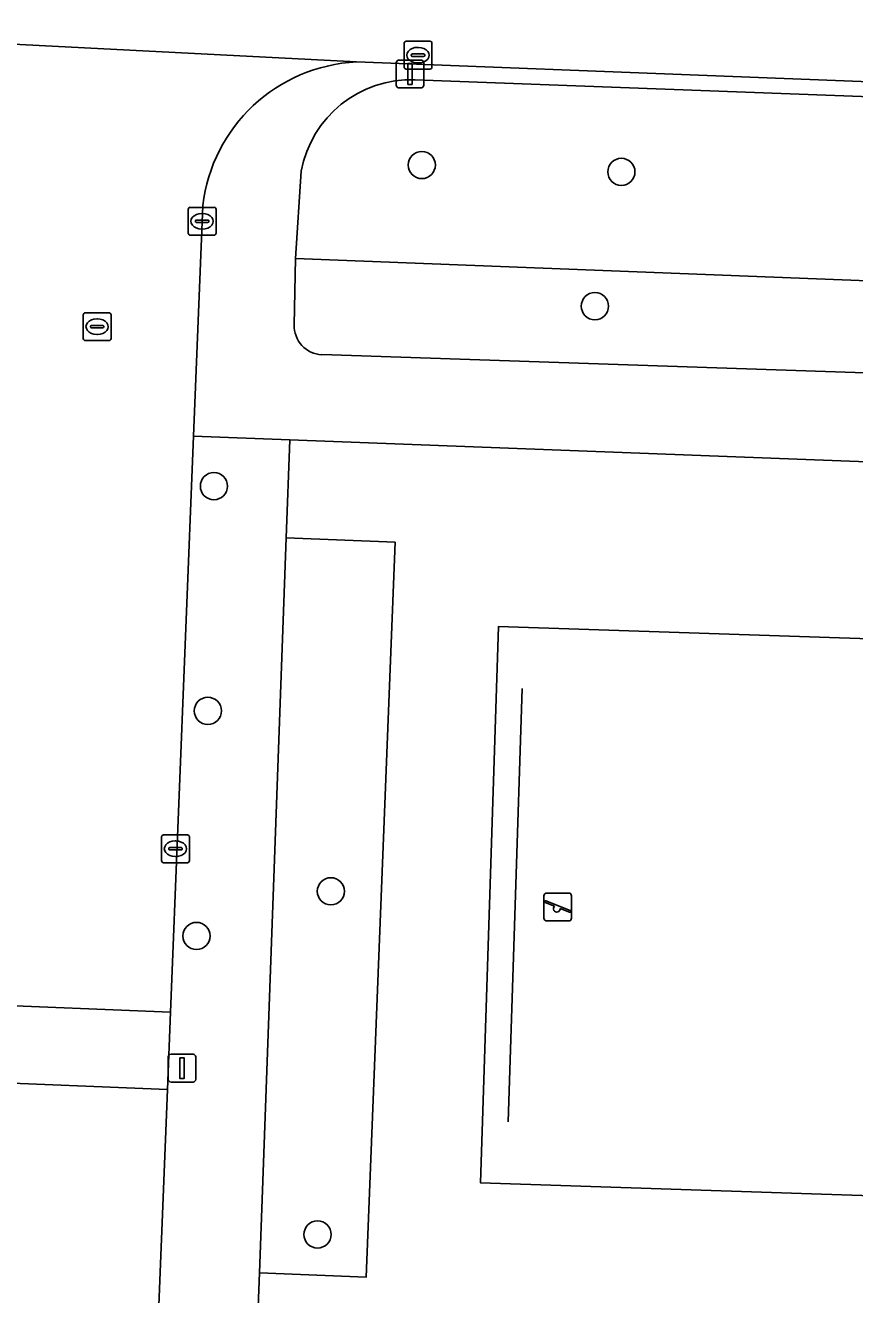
# Model space of a CAD drawing. Extents: x 161354 to 162026, y 386504 to 387460.
# Drawn here: x 161609.4 to 161639.19, y 386601.44 to 386647.05 of the extents above; entities that cross this region are included whole.
import ezdxf

# ---------------------------------------------------------------- set-up
doc = ezdxf.new("R2010")
doc.units = 0
for name, color, linetype in [('IMGEO_Boom', 7, 'Continuous'), ('IMGEO_Groenvoorziening', 7, 'Continuous'), ('IMGEO_Hek', 7, 'Continuous'), ('IMGEO_Kolk', 7, 'Continuous'), ('IMGEO_Lichtmast', 7, 'Continuous'), ('IMGEO_Rijbaan_lokaal_open', 7, 'Continuous'), ('IMGEO_Rioolput', 7, 'Continuous'), ('IMGEO_Speelvoorziening', 7, 'Continuous'), ('IMGEO_Voetpad_open', 7, 'Continuous')]:
    doc.layers.add(name, color=color, linetype=linetype)

msp = doc.modelspace()

# ---------------------------------------------------------------- linework, layer by layer
at = {"layer": 'IMGEO_Boom'}
for centre in [(161623.638, 386642.037), (161630.807, 386641.789), (161629.858, 386636.965), (161616.172, 386630.498), (161615.954, 386622.421), (161620.373, 386615.937), (161615.546, 386614.332), (161619.894, 386603.606)]:
    msp.add_circle(centre, 0.489, dxfattribs=at)
at = {"layer": 'IMGEO_Groenvoorziening'}
for points in [[(161660.604, 386643.713), (161623.404, 386645.101)], [(161619.305, 386641.815), (161619.096, 386638.674), (161663.903, 386636.923), (161663.954, 386639.38), (161663.79, 386640.174)], [(161663.903, 386636.923), (161619.096, 386638.674), (161619.058, 386636.289)], [(161620.045, 386635.222), (161662.975, 386633.782)], [(161659.168, 386627.152), (161663.457, 386626.977), (161663.514, 386630.456), (161618.901, 386632.159), (161618.768, 386628.64), (161622.68, 386628.482), (161621.638, 386602.067), (161617.807, 386602.229), (161617.558, 386595.822)]]:
    msp.add_lwpolyline(points, dxfattribs=at)
for points in [[(161622.68, 386628.482), (161618.768, 386628.64), (161617.807, 386602.229), (161621.638, 386602.067)], [(161658.113, 386624.4), (161626.391, 386625.451), (161625.746, 386605.462), (161657.468, 386604.41)], [(161657.468, 386604.41), (161625.746, 386605.462), (161626.391, 386625.451), (161658.113, 386624.4)]]:
    msp.add_lwpolyline(points, close=True, dxfattribs=at)
for centre, radius, start, end in [((161623.265, 386641.075), 4.028, 88.0202, 169.4152), ((161620.084, 386636.248), 1.027, 177.7106, 267.8285)]:
    msp.add_arc(centre, radius, start, end, dxfattribs=at)
at = {"layer": 'IMGEO_Hek'}
msp.add_lwpolyline([(161626.744, 386607.653), (161627.247, 386623.23)], dxfattribs=at)
at = {"layer": 'IMGEO_Kolk'}
for p, q in [((161623.003, 386645.558), (161623.003, 386646.41)), ((161623.078, 386646.484), (161623.93, 386646.484)), ((161623.491, 386646.264), (161623.516, 386646.264)), ((161624.004, 386646.41), (161624.004, 386645.558)), ((161623.262, 386645.978), (161623.262, 386645.99)), ((161623.7, 386645.941), (161623.302, 386645.941)), ((161623.305, 386646.027), (161623.703, 386646.027)), ((161623.514, 386645.704), (161623.489, 386645.704)), ((161623.746, 386645.99), (161623.746, 386645.978)), ((161623.93, 386645.484), (161623.078, 386645.484)), ((161615.245, 386639.59), (161615.245, 386640.442)), ((161615.32, 386640.516), (161616.172, 386640.516)), ((161615.733, 386640.296), (161615.758, 386640.296)), ((161616.246, 386640.442), (161616.246, 386639.59)), ((161615.504, 386640.01), (161615.504, 386640.022)), ((161615.942, 386639.973), (161615.544, 386639.973)), ((161615.547, 386640.059), (161615.945, 386640.059)), ((161615.756, 386639.736), (161615.731, 386639.736)), ((161615.988, 386640.022), (161615.988, 386640.01)), ((161616.172, 386639.516), (161615.32, 386639.516)), ((161614.289, 386617.04), (161614.289, 386617.892)), ((161614.364, 386617.966), (161615.216, 386617.966)), ((161615.29, 386617.892), (161615.29, 386617.04)), ((161614.548, 386617.46), (161614.548, 386617.472)), ((161614.986, 386617.423), (161614.588, 386617.423)), ((161614.591, 386617.509), (161614.989, 386617.509)), ((161614.777, 386617.746), (161614.802, 386617.746)), ((161615.032, 386617.472), (161615.032, 386617.46)), ((161615.216, 386616.966), (161614.364, 386616.966)), ((161614.8, 386617.186), (161614.775, 386617.186))]:
    msp.add_line(p, q, dxfattribs=at)
for points in [[(161623.003, 386645.558), (161623.003, 386646.41)], [(161623.078, 386646.484), (161623.93, 386646.484)], [(161624.004, 386646.41), (161624.004, 386645.558)], [(161623.93, 386645.484), (161623.078, 386645.484)], [(161615.245, 386639.59), (161615.245, 386640.442)], [(161615.32, 386640.516), (161616.172, 386640.516)], [(161616.246, 386640.442), (161616.246, 386639.59)], [(161616.172, 386639.516), (161615.32, 386639.516)], [(161614.289, 386617.04), (161614.289, 386617.892)], [(161614.364, 386617.966), (161615.216, 386617.966)], [(161615.29, 386617.892), (161615.29, 386617.04)], [(161615.216, 386616.966), (161614.364, 386616.966)]]:
    msp.add_lwpolyline(points, dxfattribs=at)
for centre, radius, start, end in [((161623.08, 386646.408), 0.0765, 91.552, 178.448), ((161623.08, 386646.408), 0.0765, 91.552, 178.448), ((161623.928, 386646.408), 0.0765, 1.552, 88.448), ((161623.928, 386646.408), 0.0765, 1.552, 88.448), ((161623.302, 386645.987), 0.0403, 85.8775, 175.7526), ((161623.299, 386645.977), 0.0366, 178.938, 274.7102), ((161623.703, 386645.984), 0.043, 264.8664, 352.4533), ((161623.707, 386645.989), 0.0386, 1.7309, 96.639), ((161623.08, 386645.56), 0.0765, 181.552, 268.448), ((161623.08, 386645.56), 0.0765, 181.552, 268.448), ((161623.928, 386645.56), 0.0765, 271.552, 358.448), ((161623.928, 386645.56), 0.0765, 271.552, 358.448), ((161615.322, 386640.44), 0.0765, 91.552, 178.448), ((161615.322, 386640.44), 0.0765, 91.552, 178.448), ((161616.17, 386640.44), 0.0765, 1.552, 88.448), ((161616.17, 386640.44), 0.0765, 1.552, 88.448), ((161615.544, 386640.019), 0.0403, 85.8775, 175.7526), ((161615.541, 386640.009), 0.0366, 178.938, 274.7102), ((161615.945, 386640.016), 0.043, 264.8664, 352.4533), ((161615.949, 386640.021), 0.0386, 1.7309, 96.639), ((161615.322, 386639.592), 0.0765, 181.552, 268.448), ((161615.322, 386639.592), 0.0765, 181.552, 268.448), ((161616.17, 386639.592), 0.0765, 271.552, 358.448), ((161616.17, 386639.592), 0.0765, 271.552, 358.448), ((161614.366, 386617.89), 0.0765, 91.552, 178.448), ((161614.366, 386617.89), 0.0765, 91.552, 178.448), ((161615.214, 386617.89), 0.0765, 1.552, 88.448), ((161615.214, 386617.89), 0.0765, 1.552, 88.448), ((161614.588, 386617.469), 0.0403, 85.8775, 175.7526), ((161614.585, 386617.459), 0.0366, 178.938, 274.7102), ((161614.989, 386617.466), 0.043, 264.8664, 352.4533), ((161614.993, 386617.471), 0.0386, 1.7309, 96.639), ((161614.366, 386617.042), 0.0765, 181.552, 268.448), ((161614.366, 386617.042), 0.0765, 181.552, 268.448), ((161615.214, 386617.042), 0.0765, 271.552, 358.448), ((161615.214, 386617.042), 0.0765, 271.552, 358.448)]:
    msp.add_arc(centre, radius, start, end, dxfattribs=at)
for centre, major_axis, ratio, start_param, end_param in [((161623.49, 386645.984), (-0.387, 0.002), 0.722429, 4.712389, 7.853982), ((161623.515, 386645.984), (-0.39, 0.002), 0.717154, 1.570796, 4.712389), ((161615.732, 386640.016), (-0.387, 0.002), 0.722429, 4.712389, 7.853982), ((161615.757, 386640.016), (-0.39, 0.002), 0.717154, 1.570796, 4.712389), ((161614.776, 386617.466), (-0.387, 0.002), 0.722429, 4.712389, 7.853982), ((161614.801, 386617.466), (-0.39, 0.002), 0.717154, 1.570796, 4.712389)]:
    msp.add_ellipse(centre, major_axis=major_axis, ratio=ratio, start_param=start_param, end_param=end_param, dxfattribs=at)
at = {"layer": 'IMGEO_Lichtmast'}
for p, q in [((161622.721, 386644.907), (161622.721, 386645.707)), ((161622.721, 386645.707), (161622.721, 386644.907)), ((161622.821, 386645.807), (161623.611, 386645.807)), ((161623.611, 386645.807), (161622.821, 386645.807)), ((161623.711, 386645.707), (161623.711, 386644.907)), ((161623.711, 386644.907), (161623.711, 386645.707)), ((161623.611, 386644.807), (161622.821, 386644.807)), ((161622.821, 386644.807), (161623.611, 386644.807)), ((161614.63, 386610.083), (161615.42, 386610.083)), ((161615.42, 386610.083), (161614.63, 386610.083)), ((161614.53, 386609.183), (161614.53, 386609.983)), ((161614.53, 386609.983), (161614.53, 386609.183)), ((161615.52, 386609.983), (161615.52, 386609.183)), ((161615.52, 386609.183), (161615.52, 386609.983)), ((161615.42, 386609.083), (161614.63, 386609.083)), ((161614.63, 386609.083), (161615.42, 386609.083))]:
    msp.add_line(p, q, dxfattribs=at)
for points in [[(161623.141, 386645.682), (161623.291, 386645.682), (161623.291, 386644.932), (161623.141, 386644.932), (161623.141, 386645.682)], [(161614.95, 386609.958), (161615.1, 386609.958), (161615.1, 386609.208), (161614.95, 386609.208), (161614.95, 386609.958)]]:
    msp.add_lwpolyline(points, dxfattribs=at)
for centre, start, end in [((161622.821, 386645.707), 90, 180), ((161622.821, 386645.707), 90, 180), ((161623.611, 386645.707), 0, 90), ((161623.611, 386645.707), 360, 90), ((161622.821, 386644.907), 180, 270), ((161622.821, 386644.907), 180, 270), ((161623.611, 386644.907), 270, 0), ((161623.611, 386644.907), 270, 0), ((161614.63, 386609.983), 90, 180), ((161614.63, 386609.983), 90, 180), ((161615.42, 386609.983), 0, 90), ((161615.42, 386609.983), 360, 90), ((161614.63, 386609.183), 180, 270), ((161614.63, 386609.183), 180, 270), ((161615.42, 386609.183), 270, 0), ((161615.42, 386609.183), 270, 0)]:
    msp.add_arc(centre, 0.1, start, end, dxfattribs=at)
at = {"layer": 'IMGEO_Rijbaan_lokaal_open'}
for points in [[(161648.537, 386651.647), (161621.808, 386652.733), (161621.456, 386652.727), (161603.283, 386653.631), (161603.115, 386653.653), (161574.397, 386654.821), (161574.112, 386647.814), (161598.62, 386646.837), (161603.06, 386646.66), (161603.365, 386646.67), (161621.292, 386645.742), (161648.332, 386644.685)], [(161607.544, 386611.878), (161607.433, 386609.1), (161614.498, 386608.818), (161614.609, 386611.596)]]:
    msp.add_lwpolyline(points, close=True, dxfattribs=at)
for points in [[(161621.292, 386645.742), (161603.365, 386646.67), (161603.06, 386646.66)], [(161608.691, 386640.581), (161608.379, 386632.764), (161607.544, 386611.878), (161614.609, 386611.596), (161615.437, 386632.291)], [(161615.437, 386632.291), (161615.769, 386640.581)], [(161613.924, 386594.486), (161614.498, 386608.818), (161607.433, 386609.1), (161606.347, 386581.946), (161605.615, 386563.622), (161605.454, 386559.596)]]:
    msp.add_lwpolyline(points, dxfattribs=at)
msp.add_arc((161621.584, 386639.893), 5.856, 92.8626, 173.2563, dxfattribs=at)
at = {"layer": 'IMGEO_Rioolput'}
for p, q in [((161611.475, 386635.801), (161611.475, 386636.653)), ((161611.55, 386636.727), (161612.402, 386636.727)), ((161611.963, 386636.507), (161611.988, 386636.507)), ((161612.476, 386636.653), (161612.476, 386635.801)), ((161611.734, 386636.221), (161611.734, 386636.233)), ((161612.172, 386636.184), (161611.774, 386636.184)), ((161611.777, 386636.27), (161612.175, 386636.27)), ((161612.218, 386636.233), (161612.218, 386636.221)), ((161612.402, 386635.727), (161611.55, 386635.727)), ((161611.986, 386635.947), (161611.961, 386635.947))]:
    msp.add_line(p, q, dxfattribs=at)
for points in [[(161611.475, 386635.801), (161611.475, 386636.653)], [(161611.55, 386636.727), (161612.402, 386636.727)], [(161612.476, 386636.653), (161612.476, 386635.801)], [(161612.402, 386635.727), (161611.55, 386635.727)]]:
    msp.add_lwpolyline(points, dxfattribs=at)
for centre, radius, start, end in [((161611.552, 386636.651), 0.0765, 91.552, 178.448), ((161611.552, 386636.651), 0.0765, 91.552, 178.448), ((161612.4, 386636.651), 0.0765, 1.552, 88.448), ((161612.4, 386636.651), 0.0765, 1.552, 88.448), ((161611.774, 386636.23), 0.0403, 85.8775, 175.7526), ((161611.771, 386636.22), 0.0366, 178.938, 274.7102), ((161612.175, 386636.227), 0.043, 264.8664, 352.4533), ((161612.179, 386636.232), 0.0386, 1.7309, 96.639), ((161611.552, 386635.803), 0.0765, 181.552, 268.448), ((161611.552, 386635.803), 0.0765, 181.552, 268.448), ((161612.4, 386635.803), 0.0765, 271.552, 358.448), ((161612.4, 386635.803), 0.0765, 271.552, 358.448)]:
    msp.add_arc(centre, radius, start, end, dxfattribs=at)
for centre, major_axis, ratio, start_param, end_param in [((161611.962, 386636.227), (-0.387, 0.002), 0.722429, 4.712389, 7.853982), ((161611.987, 386636.227), (-0.39, 0.002), 0.717154, 1.570796, 4.712389)]:
    msp.add_ellipse(centre, major_axis=major_axis, ratio=ratio, start_param=start_param, end_param=end_param, dxfattribs=at)
at = {"layer": 'IMGEO_Speelvoorziening'}
for p, q in [((161628.027, 386614.973), (161628.027, 386615.773)), ((161628.027, 386615.773), (161628.027, 386614.973)), ((161628.41, 386615.401), (161628.071, 386615.538)), ((161628.096, 386615.598), (161628.972, 386615.245)), ((161628.127, 386615.873), (161628.917, 386615.873)), ((161628.917, 386615.873), (161628.127, 386615.873)), ((161629.017, 386615.773), (161629.017, 386614.973)), ((161629.017, 386614.973), (161629.017, 386615.773)), ((161628.948, 386615.185), (161628.608, 386615.322)), ((161628.917, 386614.873), (161628.127, 386614.873)), ((161628.127, 386614.873), (161628.917, 386614.873))]:
    msp.add_line(p, q, dxfattribs=at)
for centre, radius, start, end in [((161628.127, 386615.773), 0.1, 90, 180), ((161628.127, 386615.773), 0.1, 90, 180), ((161628.084, 386615.568), 0.0327, 68.078, 248.078), ((161628.917, 386615.773), 0.1, 0, 90), ((161628.917, 386615.773), 0.1, 360, 90), ((161628.489, 386615.311), 0.12, 130.9928, 5.1632), ((161628.96, 386615.215), 0.0327, 248.078, 68.078), ((161628.127, 386614.973), 0.1, 180, 270), ((161628.127, 386614.973), 0.1, 180, 270), ((161628.917, 386614.973), 0.1, 270, 0), ((161628.917, 386614.973), 0.1, 270, 0)]:
    msp.add_arc(centre, radius, start, end, dxfattribs=at)
at = {"layer": 'IMGEO_Voetpad_open'}
for points in [[(161660.892, 386644.188), (161651.06, 386644.589), (161648.332, 386644.685), (161621.292, 386645.742)], [(161623.404, 386645.101), (161660.604, 386643.713)], [(161619.058, 386636.289), (161619.096, 386638.674), (161619.305, 386641.815)], [(161615.769, 386640.581), (161615.437, 386632.291), (161618.901, 386632.159), (161663.514, 386630.456), (161666.283, 386630.519), (161666.593, 386638.288)], [(161662.975, 386633.782), (161620.045, 386635.222)], [(161618.768, 386628.64), (161618.901, 386632.159), (161615.437, 386632.291), (161614.609, 386611.596), (161614.498, 386608.818), (161613.924, 386594.486)], [(161615.543, 386590.162), (161617.558, 386595.822), (161617.807, 386602.229), (161618.768, 386628.64)]]:
    msp.add_lwpolyline(points, dxfattribs=at)
for centre, radius, start, end in [((161621.584, 386639.893), 5.856, 92.8626, 173.2563), ((161623.265, 386641.075), 4.028, 88.0202, 169.4152), ((161620.084, 386636.248), 1.027, 177.7106, 267.8285)]:
    msp.add_arc(centre, radius, start, end, dxfattribs=at)

doc.saveas('drawing.dxf')
